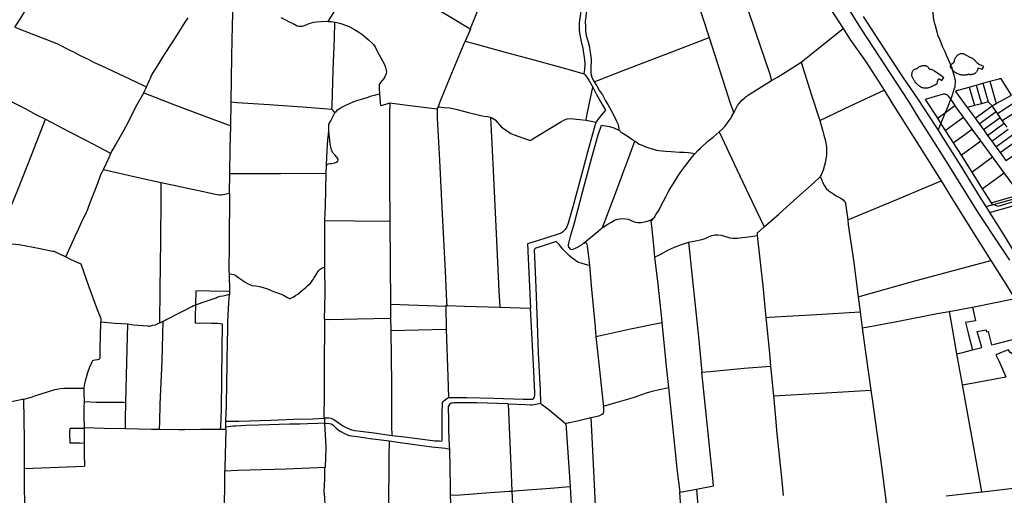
# Model space of a CAD drawing. Header units: inches. Extents: x 210911 to 224988, y 571697 to 586201.
# Tile 263 of 301: x 220269 to 221613, y 584641 to 585291. Entities that reach past the tile are written whole.
import ezdxf

# ---------------------------------------------------------------- set-up
doc = ezdxf.new("R2010")
doc.units = ezdxf.units.IN
doc.header["$MEASUREMENT"] = 0

msp = doc.modelspace()

# ---------------------------------------------------------------- linework, layer by layer
for points in [[(221193.991, 585619.905), (221215.732, 585586.586), (221227.612, 585568.2), (221244.939, 585540.469), (221266.645, 585505.85), (221285.477, 585476.469), (221308.834, 585441.707), (221337.13, 585398.986), (221359.145, 585366.248), (221378.908, 585337.281), (221395.019, 585314.078), (221416.988, 585279.094), (221449.757, 585229.03), (221482.671, 585178.827), (221496.738, 585155.561), (221513.214, 585129.322), (221533.777, 585096.758), (221577.252, 585027.265), (221606.752, 584982.234), (221620.344, 584961.802)], [(221305.922, 585410.933), (221325.446, 585381.131), (221369.743, 585315.006), (221393.257, 585278.738)], [(220262.377, 585280.204), (220266.985, 585287.315), (220273.985, 585297.983), (220288.495, 585323.004), (220321.29, 585377.415)], [(221235.02, 585387.464), (221249.763, 585343.92), (221273.955, 585272.104), (221292.93, 585216.202), (221295.575, 585207.329)], [(220690.299, 585288.221), (220698.569, 585301.37), (220717.157, 585330.857), (220738.833, 585364.411)], [(220738.833, 585364.411), (220768.402, 585346.638), (220853.142, 585296.534), (220884.16, 585277.886)], [(221177.052, 585368.318), (221210.301, 585266.034)], [(220916.755, 585360.591), (220896.684, 585309.674), (220884.16, 585277.886)], [(220557.957, 585178.304), (220558.79, 585240.595), (220559.605, 585282.454), (220561.56, 585347.481)], [(221035.427, 585329.324), (221035.501, 585324.983), (221035.75, 585317.085), (221035.779, 585310.433), (221034.797, 585304.759), (221034.456, 585298.13), (221033.658, 585293.34), (221032.876, 585285.907), (221033.042, 585276.245), (221033.891, 585269.806), (221035.779, 585260.827), (221037.936, 585251.057), (221040.327, 585235.89), (221040.415, 585229.126), (221040.072, 585222.638), (221039.17, 585217.222), (221039.555, 585216.778)], [(221043.466, 585329.636), (221043.935, 585320.353), (221044.287, 585313.082), (221043.375, 585306.585), (221042.403, 585298.693), (221041.445, 585291.598), (221041.202, 585287.529), (221041.3, 585281.845), (221041.503, 585274.998), (221042.599, 585269.047), (221044.462, 585261.489), (221046.771, 585252.802), (221047.559, 585248.267), (221048.36, 585243.022), (221049.121, 585236.752), (221049.04, 585233.198), (221048.609, 585226.879), (221048.701, 585221.48), (221048.965, 585217.675), (221049.176, 585215.348), (221050.084, 585212.094), (221051.805, 585207.831), (221053.309, 585205.87)], [(221514.565, 585309.671), (221515.054, 585304.446), (221515.511, 585300.571), (221516.36, 585293.585), (221517.462, 585286.917), (221518.683, 585282.727), (221520.935, 585274.093), (221522.093, 585269.967), (221525.039, 585263.113), (221528.563, 585254.356), (221532.082, 585246.995), (221534.837, 585240.332), (221538.871, 585231.131), (221540.109, 585228.175)], [(220441.932, 585198.507), (220442.037, 585198.924), (220446.175, 585208.006), (220448.021, 585211.753), (220449.167, 585214.103), (220451.522, 585218.676), (220454.322, 585223.121), (220458.904, 585230.424), (220462.85, 585236.965), (220466.859, 585242.933), (220477.168, 585259.063), (220486.841, 585274.176), (220494.986, 585287.067), (220498.805, 585292.956)], [(220625.422, 585293.512), (220631.701, 585290.266), (220637.835, 585287.159), (220642.159, 585285.187), (220648.061, 585282.389), (220650.6, 585281.779), (220652.704, 585281.731), (220655.089, 585281.829), (220658.001, 585282.703), (220664.238, 585285.17), (220670.424, 585287.324), (220674.085, 585287.586), (220680.75, 585288.27), (220687.453, 585288.471), (220690.299, 585288.221)], [(220690.299, 585288.221), (220694.336, 585288.05), (220699.406, 585287.209)], [(220695.316, 585168.341), (220695.515, 585173.109), (220696.852, 585220.976), (220698.645, 585265.496), (220699.406, 585287.209)], [(220699.406, 585287.209), (220701.945, 585286.788), (220707.538, 585285.406), (220712.629, 585283.476), (220718.917, 585281.31), (220725.173, 585277.694), (220730.798, 585274.465), (220736.09, 585270.776), (220741.734, 585266.41), (220745.341, 585263.203), (220749.523, 585259.58), (220751.906, 585256.523), (220754.428, 585253.61), (220756.117, 585249.545), (220759.673, 585242.727), (220764.281, 585234.165), (220767.334, 585228.447), (220768.384, 585225.196), (220769.501, 585221.406), (220769.603, 585218.736), (220769.292, 585216.996), (220769.03, 585215.712), (220767.72, 585212.591), (220766.314, 585210.065), (220763.554, 585206.976), (220760.721, 585203.203), (220760.006, 585201.826), (220759.579, 585196.872), (220760.251, 585189.357)], [(221420.78, 585294.814), (221441.707, 585262.627), (221474.285, 585212.653), (221495.041, 585182.088), (221518.42, 585146.574), (221523.089, 585139.517)], [(220262.377, 585280.204), (220288.012, 585270.325), (220305.741, 585263.316), (220313.938, 585260.321), (220319.848, 585257.836), (220338.338, 585248.411), (220342.532, 585246.691), (220351.618, 585241.724), (220363.563, 585235.992), (220369.981, 585232.681), (220380.402, 585227.967), (220419.797, 585209.369), (220438.161, 585200.453), (220441.932, 585198.507)], [(220884.16, 585277.886), (220884.351, 585277.771), (220877.188, 585261.271)], [(221335.816, 585232.59), (221347.275, 585241.702), (221393.257, 585278.738)], [(221393.257, 585278.738), (221402.475, 585263.776), (221424.496, 585232.403), (221449.011, 585194.383)], [(220840.565, 585171.535), (220842.597, 585177.554), (220856.778, 585212.196), (220877.188, 585261.271)], [(220877.188, 585261.271), (220893.951, 585256.474), (220931.721, 585246.153), (220966.033, 585236.966), (221009.222, 585225.46), (221039.555, 585216.778)], [(221053.309, 585205.87), (221093.007, 585221.022), (221154.91, 585244.947), (221210.301, 585266.034)], [(221210.301, 585266.034), (221239.617, 585175.256), (221243.811, 585163.38)], [(221545.48, 585235.673), (221545.802, 585236.652), (221546.197, 585237.604), (221546.664, 585238.522), (221547.199, 585239.403), (221547.8, 585240.24), (221548.463, 585241.029), (221549.184, 585241.765), (221549.96, 585242.444), (221550.784, 585243.062), (221551.654, 585243.615), (221552.563, 585244.1)], [(221552.563, 585244.1), (221553.371, 585244.276), (221554.192, 585244.378), (221555.018, 585244.406), (221555.844, 585244.36), (221556.662, 585244.239), (221557.466, 585244.044), (221558.249, 585243.778), (221559.005, 585243.443), (221559.727, 585243.04), (221560.411, 585242.575), (221561.049, 585242.049)], [(221295.575, 585207.329), (221303.543, 585212.064), (221314.45, 585218.905), (221335.816, 585232.59)], [(221335.816, 585232.59), (221350.142, 585187.284), (221361.178, 585152.673)], [(221540.109, 585228.175), (221540.321, 585228.709), (221540.605, 585229.208), (221540.953, 585229.664), (221541.361, 585230.069), (221541.821, 585230.413), (221542.323, 585230.692)], [(221542.323, 585230.692), (221542.863, 585230.997), (221543.366, 585231.358), (221543.827, 585231.773), (221544.24, 585232.235), (221544.6, 585232.74), (221544.903, 585233.281), (221545.145, 585233.851), (221545.323, 585234.445), (221545.435, 585235.055), (221545.48, 585235.673)], [(221561.049, 585242.049), (221562.811, 585241.055), (221564.6, 585240.112), (221566.417, 585239.222)], [(221566.417, 585239.222), (221567.312, 585238.962), (221568.186, 585238.638), (221569.034, 585238.251), (221569.851, 585237.805), (221570.635, 585237.3), (221571.38, 585236.74), (221572.082, 585236.127), (221572.739, 585235.466), (221573.345, 585234.759), (221573.9, 585234.009), (221574.398, 585233.222)], [(221574.398, 585233.222), (221575.636, 585232.21), (221576.916, 585231.251), (221578.235, 585230.347), (221579.591, 585229.499), (221580.982, 585228.71), (221582.405, 585227.981), (221583.858, 585227.312)], [(221039.555, 585216.778), (221040.968, 585215.149), (221046.095, 585207.789), (221051.456, 585198.476)], [(221490.271, 585207.613), (221489.654, 585208.32), (221489.097, 585209.075), (221488.604, 585209.873), (221488.178, 585210.709), (221487.822, 585211.576), (221487.537, 585212.471), (221487.327, 585213.385), (221487.193, 585214.313), (221487.135, 585215.25), (221487.154, 585216.188), (221487.25, 585217.121), (221487.421, 585218.043), (221487.668, 585218.948), (221487.988, 585219.83), (221488.379, 585220.683)], [(221488.379, 585220.683), (221488.984, 585221.283), (221489.632, 585221.836), (221490.319, 585222.34), (221491.041, 585222.791), (221491.796, 585223.187), (221492.577, 585223.526), (221493.382, 585223.806), (221494.205, 585224.025)], [(221494.205, 585224.025), (221495.012, 585224.717), (221495.864, 585225.352), (221496.759, 585225.926), (221497.69, 585226.437), (221498.655, 585226.883), (221499.649, 585227.261), (221500.666, 585227.569), (221501.702, 585227.807), (221502.752, 585227.972), (221503.81, 585228.065), (221504.873, 585228.084)], [(221504.873, 585228.084), (221505.586, 585227.92), (221506.277, 585227.681), (221506.938, 585227.369), (221507.562, 585226.987), (221508.141, 585226.541), (221508.668, 585226.034), (221509.139, 585225.474), (221509.546, 585224.867), (221509.885, 585224.219)], [(221509.885, 585224.219), (221510.145, 585223.85), (221510.466, 585223.531), (221510.838, 585223.273), (221511.248, 585223.084), (221511.685, 585222.969), (221512.136, 585222.932), (221512.586, 585222.974)], [(221512.586, 585222.974), (221513.49, 585222.771), (221514.377, 585222.503), (221515.242, 585222.171), (221516.081, 585221.778), (221516.889, 585221.326), (221517.662, 585220.816), (221518.397, 585220.251)], [(221518.397, 585220.251), (221520.527, 585218.929), (221522.626, 585217.557), (221524.692, 585216.136), (221526.724, 585214.667), (221528.721, 585213.151), (221530.682, 585211.589)], [(221540.693, 585224.457), (221540.399, 585224.931), (221540.171, 585225.439), (221540.012, 585225.973), (221539.926, 585226.523), (221539.913, 585227.08), (221539.975, 585227.634), (221540.109, 585228.175)], [(221540.046, 585181.309), (221542.442, 585187.875), (221544.706, 585195.505), (221546.092, 585199.257), (221546.278, 585200.973), (221546.456, 585204.722), (221546.575, 585207.455), (221545.866, 585210.439), (221545.349, 585212.915), (221543.486, 585219.2), (221542.523, 585222.085)], [(221540.109, 585228.175), (221541.984, 585223.698)], [(221542.523, 585222.085), (221541.878, 585222.848), (221541.268, 585223.64), (221540.693, 585224.457)], [(221542.523, 585222.085), (221541.984, 585223.698)], [(221552.061, 585215.658), (221550.855, 585216.121), (221549.677, 585216.651), (221548.531, 585217.247), (221547.421, 585217.907), (221546.349, 585218.629), (221545.321, 585219.41), (221544.338, 585220.248), (221543.405, 585221.141), (221542.523, 585222.085)], [(221566.679, 585215.374), (221566.156, 585215.587), (221565.61, 585215.729), (221565.05, 585215.796), (221564.485, 585215.787), (221563.927, 585215.704), (221563.385, 585215.546), (221562.869, 585215.318)], [(221571.537, 585216.337), (221570.601, 585215.994), (221569.642, 585215.725), (221568.664, 585215.531), (221567.675, 585215.414), (221566.679, 585215.374)], [(221575.5, 585219.367), (221575.061, 585218.791), (221574.573, 585218.256), (221574.039, 585217.767), (221573.464, 585217.327), (221572.852, 585216.94), (221572.208, 585216.609), (221571.537, 585216.337)], [(221576.921, 585224.689), (221576.949, 585223.887), (221576.898, 585223.086), (221576.768, 585222.294), (221576.561, 585221.519), (221576.279, 585220.768), (221575.924, 585220.048), (221575.5, 585219.367)], [(221576.921, 585224.689), (221582.994, 585222.853)], [(221582.994, 585222.853), (221583.894, 585224.235), (221584.79, 585225.579)], [(221583.858, 585227.312), (221584.79, 585225.579)], [(221053.309, 585205.87), (221056.764, 585200.384), (221060.777, 585193.374), (221064.734, 585187.985), (221068.823, 585179.868), (221071.982, 585174.635), (221076.612, 585166.443), (221080.752, 585158.64), (221083.908, 585151.9), (221085.59, 585148.262), (221086.734, 585144.558), (221087.084, 585140.726), (221087.238, 585139.472)], [(221243.811, 585163.38), (221249.226, 585173.318), (221251.08, 585176.221), (221254.93, 585180.381), (221258.37, 585183.539), (221260.89, 585185.715), (221266.141, 585189.387), (221275.141, 585194.802), (221295.575, 585207.329)], [(221500.299, 585197.968), (221499.17, 585198.579), (221498.076, 585199.249), (221497.019, 585199.978), (221496.004, 585200.763), (221495.032, 585201.601), (221494.107, 585202.491), (221493.231, 585203.43), (221492.407, 585204.414), (221491.638, 585205.441), (221490.925, 585206.509), (221490.271, 585207.613)], [(221521.345, 585203.745), (221521.176, 585203.291), (221520.947, 585202.864), (221520.663, 585202.472), (221520.328, 585202.122), (221519.95, 585201.819), (221519.534, 585201.571), (221519.088, 585201.381), (221518.621, 585201.252), (221518.141, 585201.187), (221517.657, 585201.188)], [(221522.537, 585207.887), (221522.194, 585207.092), (221521.903, 585206.277), (221521.664, 585205.446), (221521.477, 585204.6), (221521.345, 585203.745)], [(221525.222, 585209.503), (221524.799, 585209.526), (221524.379, 585209.477), (221523.973, 585209.357), (221523.593, 585209.171), (221523.25, 585208.922), (221522.955, 585208.62), (221522.715, 585208.271), (221522.537, 585207.887)], [(221525.222, 585209.503), (221528.083, 585207.576)], [(221528.083, 585207.576), (221528.937, 585208.938), (221530.682, 585211.589)], [(221562.869, 585215.318), (221561.808, 585215.02), (221560.729, 585214.794), (221559.637, 585214.643), (221558.538, 585214.565), (221557.436, 585214.562), (221556.336, 585214.634), (221555.244, 585214.781), (221554.164, 585215.001), (221553.101, 585215.294), (221552.061, 585215.658)], [(221574.803, 585201.141), (221584.113, 585203.737)], [(221584.113, 585203.737), (221593.465, 585206.344)], [(221584.113, 585203.737), (221591.337, 585178.399)], [(221593.465, 585206.344), (221606.016, 585209.844)], [(221593.465, 585206.344), (221602.06, 585175.994)], [(221606.016, 585209.844), (221606.577, 585209.963), (221607.147, 585210.03), (221607.721, 585210.047), (221608.294, 585210.011), (221608.861, 585209.924)], [(221623.272, 585187.615), (221608.861, 585209.924)], [(220219.288, 585198.385), (220228.778, 585193.691), (220237.61, 585188.852), (220254.829, 585180.318), (220276.305, 585168.984), (220290.855, 585161.215), (220304.339, 585154.491)], [(220393.52, 585107.934), (220393.598, 585108.107), (220399.772, 585118.966), (220414.157, 585145.258), (220429.433, 585174.536), (220436.626, 585187.618), (220438.37, 585190.56)], [(220438.37, 585190.56), (220439.872, 585193.715), (220441.654, 585197.399), (220441.932, 585198.507)], [(220438.37, 585190.56), (220481.936, 585173.907), (220528.833, 585155.936), (220557.132, 585145.369)], [(220699.282, 585163.347), (220699.4, 585163.597), (220701.048, 585165.245), (220703.088, 585167.242), (220706.375, 585169.459), (220710.482, 585171.89), (220714.481, 585173.977), (220718.57, 585175.753), (220724.269, 585178.154), (220729.409, 585179.977), (220735.568, 585182.045), (220743.485, 585184.314), (220749.105, 585186.315), (220753.491, 585187.386), (220760.251, 585189.357)], [(220760.251, 585189.357), (220760.896, 585183.079), (220761.37, 585176.947), (220761.72, 585173.116), (220764.292, 585173.956), (220771.501, 585176.07), (220774.551, 585176.857)], [(221042.181, 585153.161), (221043.019, 585156.937), (221046.884, 585176.732), (221051.456, 585198.476)], [(221051.456, 585198.476), (221056.244, 585189.288), (221062.547, 585178.026), (221068.648, 585166.874), (221063.243, 585160.612), (221055.784, 585150.635)], [(221361.178, 585152.673), (221404.257, 585173.238), (221449.011, 585194.383)], [(221449.011, 585194.383), (221459.718, 585176.81), (221491.936, 585125.743), (221527.132, 585070.204)], [(221509.93, 585197.345), (221508.861, 585197.156), (221507.783, 585197.032), (221506.7, 585196.972), (221505.614, 585196.977), (221504.531, 585197.048), (221503.454, 585197.182), (221502.388, 585197.381), (221501.335, 585197.643), (221500.299, 585197.968)], [(221517.657, 585201.188), (221516.456, 585200.387), (221515.215, 585199.649), (221513.939, 585198.973), (221512.631, 585198.363), (221511.293, 585197.82), (221509.93, 585197.345)], [(221548.421, 585193.77), (221547.926, 585193.515), (221547.47, 585193.196), (221547.061, 585192.818), (221546.706, 585192.389)], [(221546.706, 585192.389), (221562.736, 585170.379)], [(221548.421, 585193.77), (221560.261, 585197.087), (221565.47, 585198.539)], [(221565.47, 585198.539), (221574.803, 585201.141)], [(221565.47, 585198.539), (221572.632, 585173.154)], [(221574.803, 585201.141), (221581.938, 585175.763)], [(220557.132, 585145.369), (220557.957, 585178.304)], [(220557.957, 585178.304), (220566.066, 585177.583), (220609.537, 585174.468), (220660.998, 585171.007), (220695.316, 585168.341)], [(220774.551, 585176.857), (220773.888, 585162.836), (220773.909, 585113.6), (220774.095, 585069.683), (220774.492, 585015.147)], [(220774.551, 585176.857), (220774.555, 585176.947), (220797.906, 585173.939), (220839.11, 585168.977)], [(221529.842, 585188.571), (221505.39, 585181.638), (221521.943, 585155.866)], [(221535.339, 585187.764), (221534.604, 585188.099), (221533.84, 585188.363), (221533.056, 585188.554), (221532.256, 585188.672), (221531.45, 585188.714), (221530.642, 585188.68), (221529.842, 585188.571)], [(221532.931, 585163.901), (221534.624, 585168.03), (221539.796, 585180.624), (221540.046, 585181.309)], [(221535.339, 585187.764), (221536.647, 585185.961), (221540.046, 585181.309)], [(221540.046, 585181.309), (221545.858, 585173.354)], [(221581.938, 585175.763), (221572.632, 585173.154)], [(221591.278, 585178.382), (221581.938, 585175.763)], [(221591.337, 585178.399), (221591.278, 585178.382)], [(221591.337, 585178.399), (221596.592, 585172.999)], [(221596.592, 585172.999), (221602.06, 585175.994)], [(221602.06, 585175.994), (221623.272, 585187.615)], [(221604.051, 585162.228), (221629.116, 585178.57)], [(220691.173, 585139.086), (220691.007, 585142.728), (220691.112, 585146.511), (220691.73, 585148.625), (220693.882, 585152.329), (220696.192, 585156.832), (220699.282, 585163.347)], [(220699.282, 585163.347), (220696.797, 585166.252), (220695.313, 585168.273), (220695.316, 585168.341)], [(220839.11, 585168.977), (220838.777, 585168.391), (220839.021, 585155.83), (220842.245, 585098.804), (220845.268, 585033.643), (220849.824, 584946.99), (220851.908, 584905.067), (220852.22, 584899.888)], [(220839.11, 585168.977), (220840.565, 585171.535)], [(220840.565, 585171.535), (220848.511, 585170.748), (220856.479, 585170.033), (220866.46, 585167.931), (220881.594, 585163.644), (220898.454, 585159.756), (220902.565, 585158.605), (220907.658, 585158.181), (220911.192, 585157.588), (220911.69, 585157.413)], [(221224.064, 585137.447), (221228.493, 585141.349), (221231.507, 585144.499), (221235.457, 585149.429), (221237.728, 585152.908), (221240.336, 585156.563), (221241.318, 585158.939), (221243.811, 585163.38)], [(221521.943, 585155.866), (221532.931, 585163.901)], [(221526.652, 585148.481), (221528.001, 585151.874), (221532.931, 585163.901)], [(221532.931, 585163.901), (221545.858, 585173.354)], [(221557.668, 585157.233), (221545.858, 585173.354)], [(221572.632, 585173.154), (221562.736, 585170.379)], [(221562.736, 585170.379), (221573.254, 585155.938)], [(221573.254, 585155.938), (221596.592, 585172.999)], [(221578.95, 585148.117), (221602.151, 585164.972)], [(221602.151, 585164.972), (221596.592, 585172.999)], [(221604.051, 585162.228), (221602.151, 585164.972)], [(221607.67, 585157.002), (221604.051, 585162.228)], [(221610.551, 585152.843), (221635.345, 585168.928)], [(220238.141, 584986.288), (220238.861, 584988.62), (220244.083, 585001.514), (220253.317, 585025.587), (220266.689, 585058.171), (220285.922, 585107.525), (220304.339, 585154.491)], [(220304.339, 585154.491), (220319.766, 585146.378), (220336.985, 585137.399), (220359.224, 585125.937), (220385.148, 585112.437), (220393.52, 585107.934)], [(220911.69, 585157.413), (220915.488, 585084.49), (220919.697, 584998.229), (220923.343, 584919.917), (220924.48, 584897.723)], [(220911.69, 585157.413), (220913.822, 585156.667), (220918.191, 585153.786), (220926.915, 585143.788), (220933.213, 585139.405), (220939.768, 585134.942), (220944.002, 585133.281), (220956.667, 585128.781), (220965.042, 585125.912), (220966.886, 585126.086), (220969.702, 585127.556), (220990.567, 585140.31), (221007.748, 585150.784), (221013.011, 585153.746), (221016.657, 585154.861), (221019.826, 585155.655), (221024.748, 585155.285), (221033.914, 585154.335), (221042.181, 585153.161)], [(221055.784, 585150.635), (221053.131, 585142.215), (221044.147, 585109.425), (221035.9, 585078.382), (221024.089, 585034.798), (221017.907, 585012.575), (221016.151, 585007.286), (221013.878, 585003.949), (221011.564, 585001.379), (221010.021, 585000.215), (221008.929, 584999.286), (221007.041, 584998.373), (220987.541, 584992.208), (220962.501, 584984.307), (220966.442, 584896.187)], [(221042.181, 585153.161), (221051.64, 585151.258), (221055.784, 585150.635)], [(221361.178, 585152.673), (221365.677, 585138.117), (221367.018, 585132.796), (221369.001, 585124.871), (221370.38, 585115.769), (221370.661, 585110.97), (221370.364, 585105.08), (221369.678, 585100.349), (221369.311, 585096.932), (221367.954, 585091.564), (221365.877, 585085.104), (221363.202, 585078.69), (221361.893, 585076.095)], [(221521.943, 585155.866), (221526.652, 585148.481)], [(221532.722, 585138.963), (221557.668, 585157.233)], [(221569.482, 585141.107), (221557.668, 585157.233)], [(221573.254, 585155.938), (221578.95, 585148.117)], [(221584.656, 585140.283), (221607.67, 585157.002)], [(221590.356, 585132.456), (221613.193, 585149.029)], [(221610.551, 585152.843), (221607.67, 585157.002)], [(221613.193, 585149.029), (221610.551, 585152.843)], [(221617.034, 585143.482), (221613.193, 585149.029)], [(220555.844, 585080.259), (220556.355, 585114.307), (220557.132, 585145.369)], [(220688.046, 585091.792), (220688.942, 585092.546), (220690.575, 585093.399), (220692.924, 585093.98), (220695.135, 585094.274), (220698.958, 585095.05), (220701.612, 585096.006), (220703.214, 585097.057), (220703.78, 585098.858), (220703.618, 585099.992), (220702.969, 585101.374), (220701.835, 585102.861), (220699.113, 585105.884), (220697.168, 585108.238), (220695.212, 585111.303), (220694.502, 585112.94), (220694.103, 585114.667), (220693.055, 585121.073), (220691.897, 585130.576), (220691.234, 585137.757), (220691.173, 585139.086)], [(220688.046, 585091.792), (220688.659, 585112.267), (220689.512, 585126.439), (220690.83, 585134.164), (220691.173, 585139.086)], [(221039.348, 584985.498), (221036.286, 584983.1), (221029.14, 584978.94), (221023.165, 584976.108), (221021.365, 584976.674), (221019.541, 584978.661), (221018.818, 584979.359), (221018.187, 584981.395), (221018.243, 584983.073), (221019.394, 584987.187), (221021.403, 584995.977), (221026.426, 585012.864), (221039.117, 585061.495), (221051.432, 585107.135), (221058.658, 585133.129), (221063.541, 585146.574), (221074.458, 585144.602), (221080.115, 585142.823), (221086.844, 585139.812), (221087.238, 585139.472)], [(221087.238, 585139.472), (221090.103, 585136.998), (221098.179, 585131.679), (221104.587, 585127.497), (221108.691, 585124.765)], [(221191.009, 585107.532), (221194.79, 585111.714), (221198.317, 585114.845), (221208.637, 585124.461), (221215.614, 585130.182), (221224.064, 585137.447)], [(221224.064, 585137.447), (221248.173, 585085.743), (221269.019, 585041.643), (221285.268, 585007.332)], [(221523.089, 585139.517), (221526.652, 585148.481)], [(221523.089, 585139.517), (221527.173, 585132.622), (221553.688, 585090.192), (221581.172, 585045.981), (221587.892, 585035.233)], [(221526.652, 585148.481), (221532.722, 585138.963)], [(221532.722, 585138.963), (221543.487, 585122.137)], [(221543.487, 585122.137), (221569.482, 585141.107)], [(221581.301, 585125), (221569.482, 585141.107)], [(221578.95, 585148.117), (221584.656, 585140.283)], [(221584.656, 585140.283), (221590.356, 585132.456)], [(221596.073, 585124.607), (221618.672, 585141.117)], [(221064.884, 585006.722), (221067.179, 585012.488), (221072.996, 585027.854), (221085.568, 585061.871), (221092.296, 585080.436), (221099.171, 585098.72), (221108.691, 585124.765)], [(221108.691, 585124.765), (221110.623, 585123.479), (221114.962, 585120.655), (221118.856, 585118.959), (221122.406, 585117.372), (221129.238, 585114.988), (221138.431, 585112.475), (221141.423, 585111.958), (221150.589, 585111.008), (221158.413, 585110.432), (221169.991, 585109.665), (221176.16, 585109.516), (221182.247, 585109.109), (221191.009, 585107.532)], [(221543.487, 585122.137), (221554.253, 585105.226)], [(221554.253, 585105.226), (221581.301, 585125)], [(221597.18, 585103.164), (221581.301, 585125)], [(221590.356, 585132.456), (221596.073, 585124.607)], [(221596.073, 585124.607), (221601.761, 585116.798)], [(221601.761, 585116.798), (221624.229, 585133.091)], [(221607.456, 585108.978), (221629.75, 585125.119)], [(221601.761, 585116.798), (221607.456, 585108.978)], [(221607.456, 585108.978), (221615.305, 585098.202), (221638.03, 585113.163)], [(220383.252, 585085.814), (220391.052, 585102.39), (220393.52, 585107.934)], [(221133.586, 585018.722), (221135.573, 585020.804), (221138.117, 585024.856), (221141.908, 585030.778), (221143.973, 585034.651), (221148.043, 585042.51), (221151.616, 585049.537), (221154.666, 585055.644), (221157.81, 585061.157), (221161.41, 585066.62), (221167.08, 585075.673), (221170.624, 585081.107), (221172.984, 585084.274), (221177.038, 585089.831), (221181.71, 585095.711), (221186.013, 585101.613), (221189.655, 585106.309), (221191.009, 585107.532)], [(221554.253, 585105.226), (221568.777, 585082.41)], [(221568.777, 585082.41), (221597.18, 585103.164)], [(221613.047, 585081.325), (221597.18, 585103.164)], [(220332.068, 584966.348), (220335.658, 584974.852), (220338.777, 584981.648), (220344.635, 584994.796), (220349.282, 585004.322), (220351.319, 585008.578), (220352.656, 585011.436), (220353.803, 585014.802), (220355.712, 585018.486), (220357.304, 585021.661), (220360.105, 585027.759), (220361.378, 585030.299), (220363.799, 585037.096), (220370.676, 585054.245), (220375.58, 585067.076), (220379.911, 585079.082), (220381.502, 585082.384), (220383.252, 585085.814)], [(220383.252, 585085.814), (220428.725, 585075.597), (220462.281, 585068.182)], [(220687.433, 585080.926), (220688.046, 585091.792)], [(221568.777, 585082.41), (221583.256, 585059.637)], [(220460.235, 584876.404), (220460.648, 584921.974), (220461.651, 584988.758), (220462.265, 585046.33), (220462.281, 585068.182)], [(220462.281, 585068.182), (220517.509, 585056.437), (220536.257, 585052.095), (220541.659, 585051.263), (220544.329, 585051.451), (220555.574, 585053.464)], [(220555.574, 585053.464), (220555.844, 585080.259)], [(220555.844, 585080.259), (220625.275, 585080.389), (220687.433, 585080.926)], [(220685.447, 585015.977), (220686.333, 585035.988), (220687.433, 585080.926)], [(221285.268, 585007.332), (221305.282, 585024.729), (221325.819, 585043.334), (221353.894, 585068.096), (221361.581, 585075.478), (221361.893, 585076.095)], [(221361.893, 585076.095), (221364.265, 585071.431), (221365.641, 585067.418), (221367.839, 585063.476), (221370.002, 585060.017), (221373.692, 585056.925), (221380.482, 585052.01), (221383.869, 585050.051), (221386.508, 585048.561), (221390.01, 585046.518), (221393.201, 585044.384), (221395.142, 585042.172), (221396.278, 585040.543), (221396.418, 585039.038), (221397.316, 585033.056), (221399.431, 585016.958)], [(221399.431, 585016.958), (221461.255, 585042.631), (221527.132, 585070.204)], [(221527.132, 585070.204), (221542.152, 585045.933), (221570.935, 584999.667), (221594.775, 584961.592)], [(221583.256, 585059.637), (221613.047, 585081.325)], [(221634.736, 585051.519), (221613.047, 585081.325)], [(221583.256, 585059.637), (221595.479, 585040.183)], [(220555.574, 585053.464), (220554.883, 584984.936), (220554.467, 584946.296), (220554.834, 584943.081)], [(221595.479, 585040.183), (221634.736, 585051.519)], [(221598.605, 585038.185), (221619.689, 585043.996), (221636.853, 585048.608)], [(221598.605, 585038.185), (221600.928, 585037.322), (221605.091, 585035.753), (221623.25, 585041.175), (221638.882, 585045.82), (221636.853, 585048.608)], [(221587.892, 585035.233), (221598.605, 585038.185)], [(221587.892, 585035.233), (221593.155, 585027.017)], [(221593.155, 585027.017), (221625.562, 585036.134), (221636.106, 585038.832), (221649.583, 585018.476), (221657.758, 585006.364), (221661.654, 585000.529), (221678.979, 584989.523), (221698.563, 584977.349)], [(221595.479, 585040.183), (221596.436, 585038.659), (221596.764, 585038.723), (221597.278, 585038.679), (221598.605, 585038.185)], [(220685.484, 584952.802), (220685.423, 584973.147), (220685.447, 585015.977)], [(220685.447, 585015.977), (220726.318, 585015.784), (220774.492, 585015.147)], [(220774.492, 585015.147), (220775.332, 584901.885)], [(221064.884, 585006.722), (221065.536, 585007.257), (221072.175, 585011.153), (221076.054, 585013.607), (221080.893, 585016.42), (221085.636, 585018.179), (221091.053, 585018.784), (221096, 585018.642), (221099.538, 585017.765), (221103.775, 585015.962), (221109.436, 585013.9), (221112.938, 585013.505), (221117.539, 585013.613), (221124.227, 585014.667), (221129.034, 585016.029), (221132.298, 585017.876), (221133.447, 585018.834), (221133.586, 585018.722)], [(221133.586, 585018.722), (221133.256, 585018.376), (221130.893, 585015.35), (221131.382, 585008.366), (221134.135, 584982.061), (221135.782, 584965.934)], [(221399.431, 585016.958), (221400.207, 585010.335), (221407.203, 584962.016), (221413.609, 584912.033)], [(221593.155, 585027.017), (221610.296, 584999.751), (221617.389, 584988.08), (221629.509, 584968.5)], [(221039.348, 584985.498), (221040.407, 584986.327), (221058.111, 585001.159), (221064.884, 585006.722)], [(221285.268, 585007.332), (221275.663, 584998.946), (221276.029, 584995.543)], [(221046.99, 584954.691), (221044.578, 584955.243), (221037.097, 584957.359), (221031.095, 584959.388), (221027.623, 584961.374), (221023.22, 584964.596), (221019.528, 584967.83), (221015.133, 584972.274), (221010.73, 584977.144), (221005.451, 584983.421), (221001.459, 584987.502), (220993.322, 584984.832), (220979.481, 584980.044), (220975.009, 584979.001), (220973.687, 584978.239), (220972.394, 584977.42), (220971.544, 584975.615), (220971.639, 584966.775), (220973.583, 584924.708), (220975.559, 584875.847), (220977.004, 584834.737), (220979.52, 584784.152), (220979.989, 584766.68)], [(221182.317, 584986.682), (221191.648, 584988.569), (221200.173, 584990.223), (221204.923, 584991.556), (221209.432, 584993.766), (221213.891, 584995.52), (221218.333, 584996.62), (221222.31, 584996.689), (221226.495, 584996.221), (221231.351, 584994.741), (221235.695, 584993.281), (221238.604, 584992.649), (221243.046, 584992.1), (221248.73, 584992.056), (221255.619, 584993), (221264.239, 584994.058), (221276.029, 584995.543)], [(221276.029, 584995.543), (221283.492, 584926.904), (221287.866, 584883.668)], [(220258.245, 584984.348), (220268.16, 584983.25), (220297.014, 584977.817), (220313.982, 584974.431), (220315.762, 584974.048), (220332.068, 584966.348)], [(221039.348, 584985.498), (221039.516, 584985.288), (221041.294, 584986.001), (221042.526, 584985.425), (221043.348, 584983.848), (221043.904, 584981.27), (221044.937, 584970.77), (221046.325, 584959.452), (221046.99, 584954.691)], [(221135.782, 584965.934), (221143.212, 584969.738), (221154.697, 584976.02), (221163.127, 584979.918), (221172.697, 584983.551), (221182.317, 584986.682)], [(221182.317, 584986.682), (221196.143, 584852.565), (221200.419, 584808.891)], [(220332.068, 584966.348), (220338.7, 584962.775), (220352.298, 584956.851), (220363.589, 584925.511), (220375.008, 584894.425), (220379.575, 584882.092), (220379.755, 584877.613)], [(221135.782, 584965.934), (221140.1, 584929.26), (221145.112, 584882.271), (221145.527, 584876.91)], [(221413.609, 584912.033), (221487.779, 584932.677), (221594.775, 584961.592)], [(221594.775, 584961.592), (221617.668, 584925.709), (221623.59, 584915.733), (221627.44, 584909.48)], [(220554.834, 584943.081), (220558.647, 584942.815), (220561.181, 584942.489), (220564.279, 584940.809), (220568.366, 584937.781), (220573.802, 584933.952), (220576.042, 584932.54), (220579.862, 584930.162), (220584.275, 584928.021), (220586.616, 584927.379), (220591.227, 584926.918), (220596.186, 584926.066), (220601.497, 584924.537), (220607.181, 584922.844), (220612.419, 584920.632), (220616.939, 584918.834), (220623.546, 584916.333), (220628.957, 584913.925), (220633.6, 584911.617), (220638.216, 584909.223), (220639.399, 584909.841), (220642.188, 584911.225), (220645.47, 584913.726), (220648.619, 584915.657), (220652.29, 584918.648), (220656.186, 584921.757), (220659.463, 584924.543), (220662.624, 584927.412), (220665.835, 584930.737), (220668.536, 584933.939), (220669.501, 584935.661), (220670.777, 584937.474), (220673.268, 584941.355), (220676.06, 584945.894), (220677.059, 584947.276), (220679.322, 584949.532), (220681.34, 584951.159), (220683.37, 584952.076), (220685.484, 584952.802)], [(220685.327, 584881.134), (220685.868, 584915.817), (220685.484, 584952.802)], [(221046.99, 584954.691), (221049.721, 584922.157), (221051.461, 584903.567), (221054.53, 584870.473), (221055.787, 584857.631)], [(220554.834, 584943.081), (220555.389, 584919.35)], [(220509.505, 584901.041), (220509.798, 584919.887)], [(220509.505, 584901.041), (220518.033, 584904.309), (220537.361, 584910.706), (220538.632, 584911.404), (220542.574, 584912.543), (220546.897, 584913.301), (220552.301, 584914.503), (220553.827, 584914.882), (220555.49, 584915.019)], [(220555.389, 584919.35), (220528.528, 584919.662), (220509.798, 584919.887)], [(220550.662, 584741.756), (220551.172, 584764.219), (220552.155, 584821.147), (220552.479, 584835.367), (220552.655, 584839.975), (220553.01, 584877.221), (220553.089, 584877.62), (220554.479, 584904.224), (220555.49, 584915.019)], [(220555.389, 584919.35), (220555.49, 584915.019)], [(221413.609, 584912.033), (221416.498, 584891.191)], [(221569.936, 584897.948), (221574.37, 584898.79), (221623.42, 584908.68), (221627.44, 584909.48)], [(220465.059, 584878.723), (220490.755, 584891.63), (220503.917, 584898.478), (220506.334, 584899.874), (220509.505, 584901.041)], [(220543.394, 584730.985), (220543.397, 584734.235), (220544.558, 584757.3), (220545.035, 584800.828), (220545.636, 584840.098), (220545.725, 584874.667), (220539.178, 584875.182), (220531.106, 584875.636), (220524.305, 584875.707), (220514.452, 584875.527), (220508.859, 584875.787), (220509.246, 584884.366), (220509.505, 584901.041)], [(220775.332, 584901.885), (220775.334, 584901.585), (220775.315, 584882.848)], [(220775.332, 584901.885), (220850.728, 584899.265)], [(220852.22, 584899.888), (220850.718, 584899.93), (220850.728, 584899.265)], [(220850.728, 584899.265), (220851.214, 584867.672)], [(220852.22, 584899.888), (220876.389, 584899.207), (220924.48, 584897.723)], [(220854.662, 584774.097), (220854.922, 584774.239), (220879.415, 584774.264), (220916.48, 584773.54), (220956.229, 584772.066), (220967.853, 584771.897), (220969.073, 584772.032), (220970.447, 584773.107), (220971.867, 584774.781), (220972.365, 584777.262), (220972.304, 584780.815), (220970.535, 584819.246), (220966.442, 584896.187)], [(220924.48, 584897.723), (220966.442, 584896.187)], [(221538.009, 584891.87), (221569.936, 584897.948)], [(221569.936, 584897.948), (221574.05, 584878.93), (221560.28, 584876.73), (221564.04, 584862.38), (221570.02, 584839.651)], [(220685.327, 584881.134), (220685.052, 584873.958), (220684.716, 584819.087), (220684.696, 584775.564), (220684.204, 584747.924), (220684.501, 584747.219), (220684.98, 584746.169)], [(220685.327, 584881.134), (220692.122, 584880.874), (220730.125, 584881.786), (220775.315, 584882.848)], [(220775.315, 584882.848), (220775.607, 584865.829)], [(221287.866, 584883.668), (221292.158, 584883.901), (221356.709, 584887.631), (221416.498, 584891.191)], [(221287.866, 584883.668), (221292.684, 584835.071), (221294.181, 584817.015)], [(221416.498, 584891.191), (221419.21, 584869.26)], [(221419.21, 584869.26), (221432.278, 584871.879), (221468.589, 584878.646), (221521.379, 584888.854), (221538.009, 584891.87)], [(221538.009, 584891.87), (221542.16, 584868.48), (221548.132, 584833.92)], [(220357.259, 584787.051), (220357.259, 584787.116), (220357.579, 584790.611), (220358.792, 584797.282), (220359.111, 584798.997), (220362.168, 584808.271), (220364.653, 584816.148), (220367.327, 584822.119), (220367.964, 584823.389), (220368.536, 584824.151), (220369.046, 584825.04), (220369.936, 584825.42), (220372.097, 584825.863), (220375.149, 584826.431), (220377.31, 584826.81), (220377.882, 584826.937), (220378.455, 584827.381), (220378.71, 584828.397), (220379.034, 584837.802), (220379.434, 584862.202), (220379.632, 584872.878), (220379.952, 584875.292), (220379.755, 584877.613)], [(220379.755, 584877.613), (220399.466, 584875.97), (220416.437, 584874.744)], [(220414.005, 584767.679), (220415.381, 584822.511), (220416.437, 584874.744)], [(220416.437, 584874.744), (220424.191, 584873.783), (220443.767, 584872.109), (220444.975, 584871.854), (220446.437, 584871.979), (220450.95, 584872.991), (220454.256, 584873.813), (220457.753, 584875.335), (220460.235, 584876.404)], [(220460.025, 584731.086), (220460.388, 584740.934), (220460.978, 584765.334), (220463.373, 584823.793), (220465.059, 584878.723)], [(220460.235, 584876.404), (220463.222, 584877.807), (220465.059, 584878.723)], [(220775.607, 584865.829), (220851.214, 584867.672)], [(220851.214, 584867.672), (220853.577, 584802.928), (220854.662, 584774.097)], [(221055.787, 584857.631), (221066.244, 584860.101), (221103.019, 584868.041), (221145.527, 584876.91)], [(221145.527, 584876.91), (221150.508, 584826.163), (221151.808, 584816.663), (221154.855, 584788.145)], [(221419.21, 584869.26), (221421.5, 584852.83), (221430.977, 584784.534)], [(221570.02, 584839.651), (221582.44, 584842.82), (221575.99, 584864.54), (221588.34, 584866.77), (221589.02, 584863.81), (221591.19, 584864.26), (221595.87, 584846.18), (221599.71, 584847.16), (221652.53, 584860.73)], [(220775.607, 584865.829), (220776.402, 584793.039), (220776.825, 584735.338), (220777.016, 584722.569)], [(221055.787, 584857.631), (221060.622, 584811.933), (221065.362, 584769.174), (221066.053, 584762.313)], [(221548.132, 584833.92), (221558.04, 584836.36), (221570.02, 584839.651)], [(221657.24, 584810.57), (221650.26, 584814.837), (221643.888, 584818.536), (221638.996, 584822.147), (221627.452, 584830.817), (221623.442, 584834.387), (221621.397, 584835.972), (221620.351, 584837.29), (221619.205, 584839.487), (221612.824, 584837.16), (221601.733, 584832.732), (221606.04, 584823.511), (221615.313, 584802.736)], [(221548.132, 584833.92), (221555.25, 584794.53), (221555.78, 584791.61)], [(221200.419, 584808.891), (221211.14, 584809.926), (221257.951, 584814.146), (221294.181, 584817.015)], [(221294.181, 584817.015), (221298.014, 584776.56)], [(221193.19, 584649.149), (221216.268, 584653.607), (221215.262, 584664.193), (221200.419, 584808.891)], [(221555.78, 584791.61), (221568.75, 584794.04), (221615.313, 584802.736)], [(220274.362, 584772.21), (220274.806, 584772.209), (220285.105, 584774.549), (220289.81, 584776.705), (220317.149, 584785.444), (220324.65, 584786.707), (220329.799, 584786.955), (220357.259, 584787.051)], [(220357.371, 584768.611), (220357.254, 584781.016), (220357.259, 584787.051)], [(221066.053, 584762.313), (221081.571, 584766.811), (221103.877, 584773.364), (221109.872, 584775.06), (221110.717, 584775.501), (221126.304, 584781.2), (221134.368, 584783.187), (221154.855, 584788.145)], [(221154.855, 584788.145), (221166.519, 584673.159), (221169.61, 584648.68), (221170.164, 584644.713)], [(221555.78, 584791.61), (221569.84, 584713.66), (221582.15, 584645.43)], [(220207.012, 584755.867), (220211.74, 584757.345), (220222.421, 584759.875), (220249.695, 584766.899), (220264.062, 584770.124), (220272.963, 584772.211), (220274.362, 584772.21)], [(220274.362, 584772.21), (220275.019, 584716.226), (220274.99, 584677.113)], [(220777.016, 584722.569), (220790.684, 584720.852), (220812.324, 584718.241), (220835.791, 584715.15), (220842.217, 584714.919), (220844.467, 584714.589), (220845.424, 584715.089), (220845.895, 584715.836), (220845.9, 584717.2), (220845.579, 584725.922), (220845.743, 584751.168), (220846.336, 584767.894), (220847.678, 584769.168), (220849.721, 584771.023), (220852.304, 584772.801), (220854.662, 584774.097)], [(221298.014, 584776.56), (221362.131, 584780.354), (221430.977, 584784.534)], [(221298.014, 584776.56), (221300.373, 584751.343), (221302.678, 584724.661), (221309.347, 584660.616), (221311.51, 584640.531)], [(221430.977, 584784.534), (221433.18, 584768.64), (221445.37, 584680.02), (221452.18, 584630.57)], [(220357.272, 584733.237), (220357.283, 584733.357), (220357.04, 584748.735), (220357.112, 584760.555), (220357.371, 584768.611)], [(220357.371, 584768.611), (220373.453, 584768.099), (220394.111, 584767.885), (220410.955, 584767.74), (220414.005, 584767.679)], [(220413.347, 584731.765), (220413.671, 584744.48), (220414.005, 584767.679)], [(220935.937, 584765.823), (220892.525, 584766.986), (220886.242, 584767.219), (220876.187, 584766.988), (220865.787, 584767.008), (220862.319, 584767.061), (220860.032, 584766.701), (220858.23, 584766.324), (220856.352, 584765.452), (220854.936, 584763.494), (220854.028, 584761.801), (220854.062, 584758.163), (220854.387, 584745.86), (220854.657, 584730.087), (220855.209, 584707.866), (220855.702, 584703.784)], [(220935.937, 584765.823), (220959.796, 584764.537), (220966.195, 584764.221), (220968.781, 584764.209), (220979.994, 584766.478), (220979.989, 584766.68)], [(220935.937, 584765.823), (220939.322, 584681.09), (220941.052, 584646.382)], [(220979.989, 584766.68), (220982.73, 584764.393), (220991.856, 584757.472), (221008.455, 584743.915), (221014.369, 584738.758), (221014.71, 584738.894)], [(221048.656, 584746.986), (221055.519, 584748.338), (221060.892, 584749.852), (221064.33, 584751.503), (221065.895, 584753.037), (221066.488, 584754.923), (221066.566, 584756.971), (221066.554, 584759.331), (221066.053, 584762.313)], [(220550.662, 584741.756), (220568.06, 584742.138), (220611.854, 584743.349), (220643.4, 584744.69), (220669.161, 584745.305), (220684.378, 584746.079), (220684.98, 584746.169)], [(220684.98, 584746.169), (220686.107, 584746.337), (220691.049, 584746.479), (220693.84, 584746.072), (220696.847, 584744.703), (220702.218, 584741.413), (220705.817, 584738.632), (220710.132, 584735.58), (220715.634, 584732.86), (220722.042, 584730.327), (220726.577, 584729.325), (220734.154, 584728.262), (220752.892, 584725.857), (220777.016, 584722.569)], [(220684.98, 584746.169), (220685.003, 584746.119), (220685.029, 584739.376)], [(221014.71, 584738.894), (221015.554, 584739.233), (221032.51, 584742.994), (221048.656, 584746.986)], [(221048.656, 584746.986), (221050.504, 584711.096), (221053.141, 584655.197), (221055.881, 584597.796)], [(220357.203, 584711.534), (220350.783, 584711.949), (220337.88, 584711.963), (220337.635, 584724.99), (220337.705, 584732.552), (220357.207, 584732.531)], [(220357.207, 584732.531), (220357.154, 584731.959), (220357.203, 584711.534)], [(220357.207, 584732.531), (220357.272, 584733.237)], [(220357.272, 584733.237), (220384.36, 584732.501), (220413.347, 584731.765)], [(220550.377, 584730.911), (220550.455, 584733.877)], [(220550.455, 584733.877), (220550.662, 584741.756)], [(220685.029, 584739.376), (220676.032, 584738.872), (220661.791, 584738.215), (220651.35, 584737.987), (220637.415, 584737.678), (220623.303, 584737.371), (220609.402, 584737.07), (220595.35, 584736.698), (220577.823, 584736.18), (220564.017, 584735.321), (220560.701, 584734.975), (220557.086, 584734.606), (220550.455, 584733.877)], [(220685.029, 584739.376), (220685.032, 584738.649)], [(220685.032, 584738.649), (220688.705, 584739.019), (220691.807, 584738.703), (220694.374, 584738.179), (220696.325, 584737.047), (220697.481, 584735.93), (220700.951, 584732.436), (220705.011, 584729.322), (220707.678, 584727.919), (220711.353, 584725.68), (220715.731, 584723.879), (220718.256, 584722.473), (220721.932, 584721.882), (220729.591, 584720.934), (220747.338, 584718.37), (220766.215, 584716.109), (220773.426, 584715.226)], [(220685.032, 584738.649), (220686.377, 584715.725), (220686.923, 584705.472), (220686.687, 584692.733), (220686.248, 584679.024)], [(221014.71, 584738.894), (221020.565, 584652.555)], [(220413.347, 584731.765), (220449.13, 584731.16), (220460.025, 584731.086)], [(220460.025, 584731.086), (220486.314, 584730.738), (220494.005, 584730.603), (220516.443, 584730.96), (220538.881, 584731.189), (220543.394, 584730.985)], [(220543.394, 584730.985), (220550.377, 584730.911)], [(220550.377, 584730.911), (220549.004, 584678.643), (220549.132, 584674.014)], [(220357.203, 584711.534), (220357.255, 584696.31), (220357.372, 584680.49)], [(220773.426, 584715.226), (220773.051, 584693.655), (220772.983, 584662.867), (220772.304, 584651.115), (220772.756, 584639.667), (220773.029, 584610.562), (220773.624, 584600.712)], [(220773.426, 584715.226), (220788.291, 584712.937), (220831.468, 584707.087), (220850.26, 584704.853), (220855.702, 584703.784)], [(220855.702, 584703.784), (220856.79, 584652.204), (220856.924, 584640.683)], [(220274.99, 584677.113), (220357.372, 584680.49)], [(220549.132, 584674.014), (220566.773, 584674.8), (220632.912, 584676.993), (220686.248, 584679.024)], [(220686.68, 584613.633), (220685.931, 584625.887), (220685.471, 584637.761), (220684.818, 584646.023), (220685.132, 584654.215), (220685.509, 584663.66), (220685.833, 584676.23), (220686.243, 584678.881), (220686.248, 584679.024)], [(220274.99, 584677.113), (220275.446, 584604.894), (220276.059, 584487.335), (220276.155, 584446.088)], [(220548.817, 584608.658), (220549.132, 584674.014)], [(220941.052, 584646.382), (220949.85, 584647.159), (220993.581, 584650.416), (221020.565, 584652.555)], [(221020.565, 584652.555), (221024.656, 584578.178), (221028.517, 584485.714), (221030.148, 584440.4), (221030.128, 584426.698), (221030.007, 584417.177)], [(221582.15, 584645.43), (221583.49, 584645.58), (221674.78, 584656.53)], [(220856.924, 584640.683), (220870.471, 584641.496), (220911.511, 584644.28), (220937.077, 584646.37), (220941.052, 584646.382)], [(220856.924, 584640.683), (220858.59, 584600.384), (220860.528, 584547.059), (220862.226, 584486.225), (220864.15, 584430.455), (220864.529, 584424.512)], [(220941.052, 584646.382), (220943.538, 584592.754), (220946.429, 584527.023), (220949.167, 584451.965), (220950.483, 584418.126)], [(221166.808, 584618.394), (221172.317, 584620.129), (221171.218, 584631.168), (221170.164, 584644.713)], [(221170.164, 584644.713), (221193.19, 584649.149)], [(221193.19, 584649.149), (221194.661, 584626.297)], [(221533.962, 584639.976), (221582.15, 584645.43)]]:
    msp.add_lwpolyline(points)

doc.saveas('drawing.dxf')
